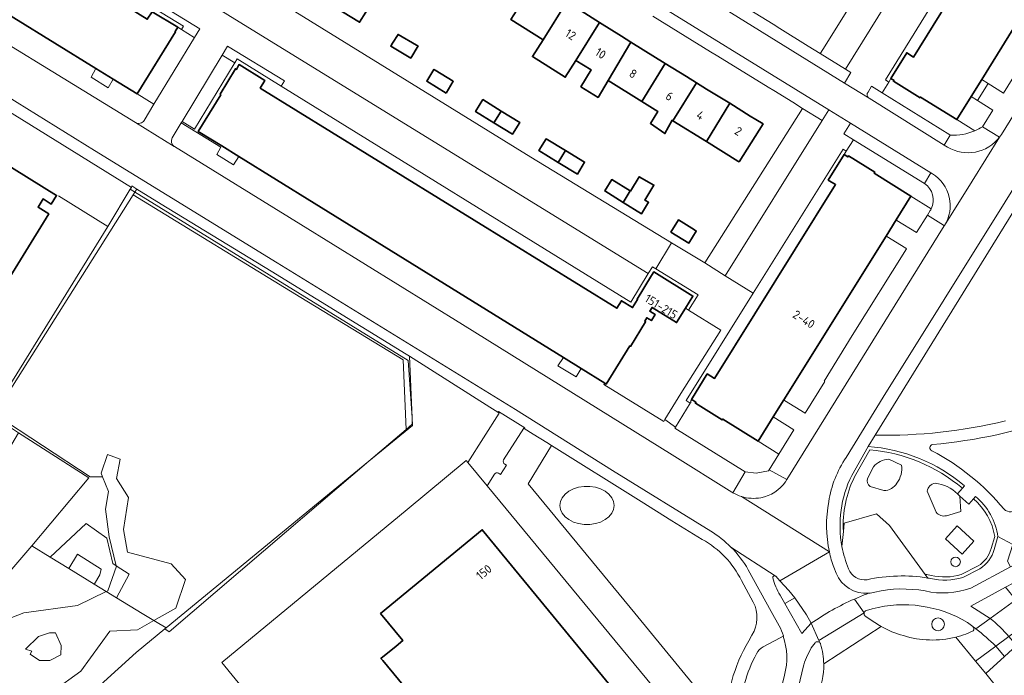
# Model space of a CAD drawing. Extents: x 150256 to 156914, y 461459 to 469481.
# Tile 424 of 656: x 156115 to 156269, y 464034 to 464136. Entities that reach past the tile are written whole.
import ezdxf
from ezdxf.enums import TextEntityAlignment as Align

# ---------------------------------------------------------------- set-up
doc = ezdxf.new("R2010")
doc.units = 0
doc.header["$LTSCALE"] = 0.75
for name, color, linetype, lineweight in [('B-RO-GR-BEPLANTING_CULTUUR_BODEMBEDEKKER-GV', 251, 'CONTINUOUS', 18), ('B-RO-GR-BEPLANTING_CULTUUR_BOSPLANTSOEN-GV', 251, 'CONTINUOUS', 18), ('B-RO-GR-BEPLANTING_CULTUUR_HEESTERS-GV', 251, 'CONTINUOUS', 18), ('B-RO-GR-GROENVOORZIENING-GV', 251, 'CONTINUOUS', 18), ('B-RO-GR-HAAG-GV', 251, 'CONTINUOUS', 13), ('B-RO-IE-TERREINAFSCHEIDING_KUNSTMATIG_HEKWERK-G', 251, 'IE-TERREINAFSCHEIDING-KUNSTMATIG', 18), ('B-RO-OG-BEBOUWING-GV', 6, 'CONTINUOUS', 35), ('B-RO-OG-BEBOUWING-T18', 1, 'CONTINUOUS', 18), ('B-RO-OG-TERREIN_CULTUURSCHEIDING-GV', 251, 'CONTINUOUS', 18), ('B-RO-OG-TERREIN_ONBEGROEID-GV', 251, 'CONTINUOUS', 18), ('B-RO-VH-VERHARDING_ASFALT-GV', 251, 'CONTINUOUS', 18), ('B-RO-VH-VERHARDING_BETONSTRAATSTEEN-GV', 251, 'CONTINUOUS', 18), ('B-RO-VH-VERHARDING_STRAATBAKSTEEN-GV', 251, 'CONTINUOUS', 18), ('B-RO-VH-VERHARDING_TEGEL-GV', 251, 'CONTINUOUS', 18)]:
    doc.layers.add(name, color=color, linetype=linetype, lineweight=lineweight)
doc.styles.add('NLCS-ISO-M200-T18', font='NLCS-ISO.ttf', dxfattribs={"height": 360})
doc.linetypes.add('IE-TERREINAFSCHEIDING-KUNSTMATIG', pattern='A,4,[82,NLCS.SHX,S=0.75,R=90,X=0,Y=0],4,-2', length=10)

msp = doc.modelspace()

# ---------------------------------------------------------------- linework, layer by layer
at = {"layer": 'B-RO-GR-BEPLANTING_CULTUUR_BODEMBEDEKKER-GV'}
for points in [[(156280.805, 464152.534), (156264.998, 464126.951), (156265.988, 464126.322), (156268.375, 464124.806), (156276.277, 464137.529), (156284.202, 464150.45), (156281.695, 464151.988)], [(156237.426, 464074.823), (156240.468, 464079.771), (156240.366, 464079.83), (156244.78, 464086.952), (156253.261, 464100.486), (156253.136, 464100.563), (156250.17, 464102.396), (156250.045, 464102.473), (156234.071, 464076.885), (156234.196, 464076.808)]]:
    msp.add_lwpolyline(points, close=True, dxfattribs=at)
for points in [[(156265.106, 464119.542), (156266.739, 464122.172), (156264.357, 464123.668), (156263.358, 464124.295), (156261.117, 464120.669)], [(156261.117, 464120.669), (156263.933, 464118.929)], [(156257.104, 464106.739), (156253.941, 464108.714), (156251.627, 464105.009)], [(156251.627, 464105.009), (156251.753, 464104.931), (156254.832, 464103.028), (156256.508, 464105.74), (156256.951, 464106.457)]]:
    msp.add_lwpolyline(points, dxfattribs=at)
for points in [[(156263.933, 464118.929, 0.0381824), (156265.106, 464119.542)], [(156256.951, 464106.457, 0.0306026), (156257.104, 464106.739)]]:
    msp.add_lwpolyline(points, format="xyb", dxfattribs=at)
at = {"layer": 'B-RO-GR-BEPLANTING_CULTUUR_BOSPLANTSOEN-GV'}
msp.add_lwpolyline([(156190.935, 463987.726), (156188.775, 463990.769), (156185.357, 463988), (156146.3, 464035.838), (156175.258, 464059.784), (156184.472, 464067.404), (156184.721, 464067.102), (156189.59, 464074.832), (156189.413, 464074.949), (156188.174, 464075.769), (156175.615, 464083.696), (156175.991, 464074.098), (156176.032, 464073.066), (156175.064, 464072.239), (156169.265, 464067.286), (156156.405, 464056.304), (156138.068, 464040.644), (156137.356, 464041.098), (156132.897, 464037.438), (156119.995, 464025.684), (156114.617, 464020.825)], dxfattribs=at)
at = {"layer": 'B-RO-GR-BEPLANTING_CULTUUR_HEESTERS-GV'}
for points in [[(156142.004, 464133.477), (156141.956, 464133.507), (156139.961, 464134.74), (156139.387, 464135.095), (156138.969, 464134.432), (156139.036, 464134.393), (156133.031, 464124.701), (156135.677, 464123.067)], [(156148.289, 464129.53), (156146.328, 464130.728), (156140.074, 464120.389), (156142.029, 464119.179), (156148.213, 464129.405)], [(156206.095, 464079.503), (156205.958, 464079.306), (156215.314, 464073.532), (156215.479, 464073.8), (156217.977, 464077.866), (156224.227, 464087.784), (156219.213, 464090.894), (156218.705, 464091.209), (156217.324, 464088.966), (156213.499, 464091.32), (156213.136, 464090.731), (156213.964, 464090.222), (156213.382, 464089.277), (156212.669, 464089.716), (156212.342, 464089.184), (156212.476, 464089.101), (156210.106, 464085.251), (156209.999, 464085.317), (156206.33, 464079.357)], [(156219.463, 464076.354), (156217.179, 464072.636), (156217.061, 464072.444), (156228.05, 464065.646), (156229.747, 464065.431), (156231.683, 464065.818), (156231.785, 464065.982), (156233.306, 464068.423), (156230.055, 464070.452), (156224.536, 464073.897), (156224.449, 464073.758), (156220.267, 464076.368), (156220.357, 464076.512), (156219.857, 464076.824), (156219.687, 464076.93), (156219.521, 464076.638), (156219.604, 464076.583)], [(156233.306, 464068.423), (156235.648, 464072.181), (156235.632, 464072.191), (156232.421, 464074.242), (156230.055, 464070.452)]]:
    msp.add_lwpolyline(points, close=True, dxfattribs=at)
for points in [[(156263.933, 464118.929), (156261.117, 464120.669), (156255.43, 464124.183), (156255.371, 464124.088), (156251.208, 464126.66), (156251.298, 464126.806), (156250.807, 464127.108), (156250.459, 464126.547)], [(156250.459, 464126.547), (156249.417, 464124.864), (156260.034, 464118.284), (156260.081, 464118.255)], [(156256.062, 464110.684), (156244.948, 464117.538), (156243.834, 464115.73), (156243.515, 464115.212), (156244.094, 464114.85), (156244.185, 464114.996), (156248.279, 464112.439), (156248.194, 464112.302), (156253.941, 464108.714)], [(156253.941, 464108.714), (156257.104, 464106.739)]]:
    msp.add_lwpolyline(points, dxfattribs=at)
for points in [[(156260.081, 464118.255, 0.1157823), (156263.933, 464118.929)], [(156257.104, 464106.739, 0.3711221), (156256.062, 464110.684)], [(156277.134, 464074.264, -0.063754), (156257.321, 464069.899)], [(156257.321, 464069.899, 0.7404411), (156257.204, 464068.936)], [(156257.204, 464068.936, -0.0990546), (156268.491, 464059.8)], [(156268.491, 464059.8, 0.450989), (156270.644, 464059.989)]]:
    msp.add_lwpolyline(points, format="xyb", dxfattribs=at)
at = {"layer": 'B-RO-GR-GROENVOORZIENING-GV'}
msp.add_lwpolyline([(156133.017, 464109.831), (156132.97, 464109.756), (156132.436, 464108.911), (156158.644, 464092.901), (156174.636, 464083.133), (156175.064, 464072.239), (156176.032, 464073.066), (156175.991, 464074.098), (156175.615, 464083.696), (156175.071, 464084.039), (156153.963, 464096.972), (156136.808, 464107.482)], close=True, dxfattribs=at)
for points in [[(156250.485, 464067.612, 0.210613), (156248.075, 464066.402)], [(156251.736, 464063.884, 0.2001471), (156252.474, 464066.701)], [(156247.138, 464064.608, 0.3292665), (156247.545, 464063.377)], [(156249.709, 464062.71, 0.2622163), (156251.736, 464063.884)], [(156257.728, 464063.862, 0.3279613), (156256.487, 464062.621)], [(156261.206, 464062.204, 0.1783124), (156257.728, 464063.862)], [(156257.873, 464059.322, 0.2869696), (156259.476, 464058.782)]]:
    msp.add_lwpolyline(points, format="xyb", dxfattribs=at)
for points in [[(156252.474, 464066.701), (156250.485, 464067.612)], [(156248.075, 464066.402), (156247.138, 464064.608)], [(156247.545, 464063.377), (156249.709, 464062.71)], [(156256.487, 464062.621), (156257.873, 464059.322)], [(156259.476, 464058.782), (156261.721, 464059.467), (156261.598, 464061.849)], [(156261.598, 464061.849), (156261.206, 464062.204)]]:
    msp.add_lwpolyline(points, dxfattribs=at)
at = {"layer": 'B-RO-GR-HAAG-GV'}
msp.add_lwpolyline([(156175.615, 464083.696), (156175.071, 464084.039), (156153.963, 464096.972), (156136.808, 464107.482), (156133.017, 464109.831), (156132.97, 464109.756), (156132.436, 464108.911), (156158.644, 464092.901), (156174.636, 464083.133), (156175.064, 464072.239), (156176.032, 464073.066), (156175.991, 464074.098)], close=True, dxfattribs=at)
at = {"layer": 'B-RO-IE-TERREINAFSCHEIDING_KUNSTMATIG_HEKWERK-G'}
for points in [[(156084.979, 464139.195), (156105, 464126.9), (156117.628, 464119.101), (156132.158, 464110.085), (156131.962, 464109.785)], [(156128.493, 464103.982), (156120.768, 464108.739)], [(156131.962, 464109.785), (156128.493, 464103.982)], [(156131.962, 464109.785), (156175.388, 464083.048), (156175.991, 464074.098)], [(156128.493, 464103.982), (156110.22, 464074.567)], [(156175.991, 464074.098), (156176.074, 464072.875), (156169.265, 464067.286)], [(156114.523, 464071.743), (156125.511, 464064.686), (156116.575, 464054.107)], [(156169.265, 464067.286), (156137.599, 464041.297)], [(156175.258, 464059.784), (156184.472, 464067.404)], [(156184.472, 464067.404), (156184.721, 464067.102)], [(156184.721, 464067.102), (156187.719, 464063.468)], [(156187.719, 464063.468), (156217.344, 464027.568)], [(156146.3, 464035.838), (156175.258, 464059.784)], [(156119.457, 464052.336), (156125.064, 464057.591), (156128.292, 464055.282), (156129.234, 464051.324), (156129.782, 464050.965)], [(156116.575, 464054.107), (156108.166, 464044.277)], [(156116.575, 464054.107), (156119.457, 464052.336)], [(156119.457, 464052.336), (156122.382, 464050.538)], [(156122.382, 464050.538), (156126.361, 464048.092)], [(156129.782, 464050.965), (156131.808, 464049.636)], [(156131.808, 464049.636), (156129.812, 464045.972)], [(156126.361, 464048.092), (156128.237, 464046.939)], [(156128.237, 464046.939), (156129.812, 464045.972)], [(156129.812, 464045.972), (156133.827, 464043.504)], [(156133.827, 464043.504), (156135.682, 464042.419)], [(156137.356, 464041.098), (156132.897, 464037.438)], [(156135.682, 464042.419), (156135.926, 464042.276)], [(156135.926, 464042.276), (156137.599, 464041.297)], [(156137.599, 464041.297), (156137.356, 464041.098)], [(156132.897, 464037.438), (156119.995, 464025.684)], [(156185.357, 463988), (156146.3, 464035.838)]]:
    msp.add_lwpolyline(points, dxfattribs=at)
at = {"layer": 'B-RO-OG-BEBOUWING-GV'}
for points in [[(156264.998, 464126.951), (156280.805, 464152.534), (156282.36, 464155.051), (156284.783, 464158.973), (156279.014, 464162.537), (156279.078, 464162.641), (156275.254, 464165.004), (156275.166, 464164.863), (156274.55, 464165.243), (156274.419, 464165.324), (156271.949, 464161.326), (156273.03, 464160.659), (156264.746, 464147.251), (156254.359, 464130.44), (156253.278, 464131.107), (156250.807, 464127.108), (156251.298, 464126.806), (156251.208, 464126.66), (156255.371, 464124.088), (156255.43, 464124.183), (156261.117, 464120.669), (156263.358, 464124.295)], [(156129.323, 464126.989), (156133.031, 464124.701), (156139.036, 464134.393), (156138.969, 464134.432), (156139.387, 464135.095), (156135.411, 464137.522), (156134.629, 464136.346), (156104.527, 464155.046), (156105.129, 464156.279), (156101.009, 464158.807), (156100.591, 464158.095), (156100.503, 464158.146), (156098.078, 464154.185), (156098.159, 464154.134), (156094.526, 464148.456), (156098.405, 464146.063), (156100.903, 464144.522), (156126.617, 464128.658)], [(156165.453, 464146.091), (156163.325, 464142.661), (156161.528, 464139.765), (156167.795, 464135.876), (156171.728, 464142.216)], [(156195.189, 464142.22), (156191.452, 464136.288), (156196.461, 464133.148), (156200.176, 464139.073), (156198.649, 464140.037)], [(156200.176, 464139.073), (156196.461, 464133.148), (156194.806, 464130.508), (156199.941, 464127.289), (156201.59, 464129.933), (156205.281, 464135.853), (156201.848, 464138.018)], [(156205.281, 464135.853), (156201.59, 464129.933), (156204.002, 464128.427), (156202.368, 464125.81), (156205.056, 464124.131), (156206.639, 464126.78), (156210.204, 464132.747), (156208.719, 464133.684)], [(156176.967, 464132.174), (156176.713, 464132.32), (156173.827, 464133.974), (156172.958, 464132.594), (156172.674, 464132.142), (156175.802, 464130.293)], [(156210.204, 464132.747), (156206.639, 464126.78), (156211.876, 464123.513), (156215.523, 464129.46), (156212.089, 464131.582)], [(156199.652, 464083.493), (156202.435, 464081.769), (156206.095, 464079.503), (156206.33, 464079.357), (156209.999, 464085.317), (156210.106, 464085.251), (156212.476, 464089.101), (156212.342, 464089.184), (156212.669, 464089.716), (156213.382, 464089.277), (156213.964, 464090.222), (156213.136, 464090.731), (156213.499, 464091.32), (156217.324, 464088.966), (156218.705, 464091.209), (156219.874, 464093.108), (156213.771, 464096.866), (156213.421, 464096.297), (156211.158, 464092.621), (156211.231, 464092.576), (156210.447, 464091.304), (156208.714, 464092.37), (156207.998, 464091.206), (156152.282, 464125.6), (156152.974, 464126.804), (156148.977, 464129.277), (156148.909, 464129.151), (156148.574, 464128.526), (156148.416, 464128.618), (156146.011, 464124.626), (156146.113, 464124.566), (156142.582, 464118.836), (156146.261, 464116.557), (156148.915, 464114.914), (156160.688, 464107.623)], [(156211.876, 464123.513), (156214.402, 464121.937), (156213.241, 464120.082), (156215.496, 464118.479), (156216.627, 464120.561), (156216.753, 464120.483), (156220.424, 464126.432), (156218.859, 464127.399), (156215.523, 464129.46)], [(156181.322, 464124.824), (156182.444, 464126.665), (156179.624, 464128.384), (156179.425, 464128.505), (156178.303, 464126.664)], [(156220.424, 464126.432), (156216.753, 464120.483), (156221.985, 464117.247), (156225.619, 464123.221), (156222.004, 464125.455)], [(156188.794, 464120.16), (156189.942, 464122.013), (156187.067, 464123.794), (156185.919, 464121.94)], [(156226.912, 464114.199), (156227.097, 464114.084), (156230.837, 464119.996), (156229.726, 464120.682), (156228.835, 464121.233), (156225.619, 464123.221), (156221.985, 464117.247)], [(156189.942, 464122.013), (156188.794, 464120.16), (156191.669, 464118.379), (156192.817, 464120.233)], [(156198.827, 464113.997), (156199.948, 464115.845), (156196.947, 464117.66), (156195.817, 464115.822)], [(156198.827, 464113.997), (156201.837, 464112.172), (156202.946, 464114.032), (156199.948, 464115.845)], [(156251.627, 464105.009), (156253.941, 464108.714), (156248.194, 464112.302), (156248.279, 464112.439), (156244.185, 464114.996), (156244.094, 464114.85), (156243.515, 464115.212), (156241.027, 464111.226), (156242.173, 464110.512), (156223.271, 464080.235), (156222.125, 464080.949), (156219.636, 464076.962), (156219.687, 464076.93), (156219.857, 464076.824), (156220.357, 464076.512), (156220.267, 464076.368), (156224.449, 464073.758), (156224.536, 464073.897), (156230.055, 464070.452), (156232.421, 464074.242), (156234.071, 464076.885), (156250.045, 464102.473)], [(156210.078, 464109.528), (156208.975, 464107.745), (156211.849, 464105.968), (156212.951, 464107.749), (156212.386, 464108.082), (156213.792, 464110.433), (156211.495, 464111.757), (156210.1, 464109.514)], [(156208.975, 464107.745), (156210.078, 464109.528), (156207.198, 464111.3), (156206.1, 464109.523)], [(156220.129, 464103.434), (156217.608, 464104.993), (156216.445, 464103.111), (156219.245, 464101.379), (156220.409, 464103.261)], [(156171.409, 464036.162), (156177.034, 464029.339), (156177.279, 464029.042), (156179.623, 464030.974), (156180.088, 464031.357), (156180.889, 464030.385), (156181.507, 464030.893), (156184.936, 464026.725), (156197.569, 464011.367), (156197.679, 464011.234), (156213.559, 464024.234), (156213.532, 464024.31), (156213.483, 464024.37), (156186.975, 464056.585), (156171.092, 464043.497), (156174.563, 464039.301), (156173.496, 464038.422), (156171.145, 464036.483)]]:
    msp.add_lwpolyline(points, close=True, dxfattribs=at)
msp.add_lwpolyline([(156099.554, 464074.074), (156119.242, 464105.942), (156117.564, 464106.978), (156118.363, 464108.272), (156119.641, 464107.482), (156120.477, 464108.835), (156107.18, 464117.05)], dxfattribs=at)
at = {"layer": 'B-RO-OG-TERREIN_CULTUURSCHEIDING-GV'}
for points in [[(156132.436, 464108.911), (156110.781, 464074.653), (156125.701, 464064.877), (156127.658, 464064.877), (156127.43, 464065.451), (156128.428, 464068.337), (156130.378, 464067.616), (156129.808, 464064.627), (156131.707, 464061.654), (156130.942, 464056.654), (156131.57, 464053.077), (156138.346, 464051.284), (156140.608, 464048.83), (156139.116, 464044.334), (156135.682, 464042.419), (156135.926, 464042.276), (156137.599, 464041.297), (156137.356, 464041.098), (156138.068, 464040.644), (156156.405, 464056.304), (156169.265, 464067.286), (156175.064, 464072.239), (156174.636, 464083.133), (156158.644, 464092.901)], [(156116.575, 464054.107), (156119.457, 464052.336), (156125.064, 464057.591), (156128.292, 464055.282), (156129.234, 464051.324), (156129.782, 464050.965), (156128.679, 464055.485), (156128.115, 464059.789), (156128.577, 464062.569), (156127.658, 464064.877), (156125.701, 464064.877), (156110.781, 464074.653), (156110.579, 464074.332), (156114.523, 464071.743), (156125.511, 464064.686)], [(156100.536, 464048.842), (156108.166, 464044.277), (156116.575, 464054.107), (156125.511, 464064.686), (156114.523, 464071.743), (156111.157, 464066.154), (156107.295, 464059.74), (156101.972, 464051.157), (156097.663, 464053.829), (156096.212, 464051.524)], [(156127.658, 464064.877), (156128.577, 464062.569), (156128.115, 464059.789), (156128.679, 464055.485), (156129.782, 464050.965), (156131.808, 464049.636), (156129.812, 464045.972), (156133.827, 464043.504), (156135.682, 464042.419), (156139.116, 464044.334), (156140.608, 464048.83), (156138.346, 464051.284), (156131.57, 464053.077), (156130.942, 464056.654), (156131.707, 464061.654), (156129.808, 464064.627), (156130.378, 464067.616), (156128.428, 464068.337), (156127.43, 464065.451)], [(156204.637, 464057.551), (156205.445, 464057.805), (156206.159, 464058.171), (156206.751, 464058.635), (156207.193, 464059.175), (156207.466, 464059.769), (156207.558, 464060.389), (156207.466, 464061.009), (156207.193, 464061.603), (156206.751, 464062.143), (156206.159, 464062.607), (156205.445, 464062.973), (156204.637, 464063.227), (156203.773, 464063.357), (156202.889, 464063.357), (156202.025, 464063.227), (156201.218, 464062.973), (156200.503, 464062.607), (156199.911, 464062.143), (156199.469, 464061.603), (156199.196, 464061.009), (156199.104, 464060.389), (156199.196, 464059.769), (156199.469, 464059.175), (156199.911, 464058.635), (156200.503, 464058.171), (156201.218, 464057.805), (156202.025, 464057.551), (156202.889, 464057.421), (156203.773, 464057.421)], [(156204.637, 464057.551), (156203.773, 464057.421), (156202.889, 464057.421), (156202.025, 464057.551), (156201.218, 464057.805), (156200.503, 464058.171), (156199.911, 464058.635), (156199.469, 464059.175), (156199.196, 464059.769), (156199.104, 464060.389), (156199.196, 464061.009), (156199.469, 464061.603), (156199.911, 464062.143), (156200.503, 464062.607), (156201.218, 464062.973), (156202.025, 464063.227), (156202.889, 464063.357), (156203.773, 464063.357), (156204.637, 464063.227), (156205.445, 464062.973), (156206.159, 464062.607), (156206.751, 464062.143), (156207.193, 464061.603), (156207.466, 464061.009), (156207.558, 464060.389), (156207.466, 464059.769), (156207.193, 464059.175), (156206.751, 464058.635), (156206.159, 464058.171), (156205.445, 464057.805)], [(156261.918, 464052.784), (156259.324, 464055.159), (156261.175, 464057.181), (156263.769, 464054.807)], [(156129.812, 464045.972), (156128.237, 464046.939), (156123.744, 464044.744), (156115.344, 464043.594), (156111.569, 464042.131), (156108.843, 464039.549), (156108.387, 464035.786), (156111.899, 464033.266), (156116.848, 464030.011), (156119.923, 464031.364), (156124.238, 464034.478), (156128.791, 464040.759), (156133.096, 464040.976), (156135.682, 464042.419), (156133.827, 464043.504)], [(156117.631, 464039.914), (156119.353, 464040.475), (156120.313, 464040.475), (156121.194, 464038.532), (156121.114, 464037.07), (156119.433, 464036.179), (156117.792, 464036.179), (156116.35, 464037.15), (156116.591, 464037.641), (156115.63, 464037.961)], [(156117.631, 464039.914), (156115.63, 464037.961), (156116.591, 464037.641), (156116.35, 464037.15), (156117.792, 464036.179), (156119.433, 464036.179), (156121.114, 464037.07), (156121.194, 464038.532), (156120.313, 464040.475), (156119.353, 464040.475)]]:
    msp.add_lwpolyline(points, close=True, dxfattribs=at)
for points in [[(156270.736, 464107.589), (156270.263, 464106.825), (156248.328, 464071.359)], [(156224.543, 464026.768), (156210.791, 464043.58), (156194.122, 464063.756), (156197.784, 464069.757), (156197.073, 464070.201), (156194.912, 464071.52), (156193.54, 464072.389), (156193.437, 464072.454), (156190.31, 464067.513)], [(156216.592, 464058.005), (156211.776, 464061.026), (156197.784, 464069.757), (156194.122, 464063.756), (156210.791, 464043.58), (156224.543, 464026.768), (156225.064, 464026.131), (156225.038, 464026.27)], [(156247.23, 464069.615), (156244.684, 464065.089)], [(156245.126, 464064.856), (156247.509, 464069.091)], [(156247.509, 464069.091), (156245.126, 464064.856)], [(156250.485, 464067.612), (156252.474, 464066.701)], [(156190.5, 464066.825), (156190.755, 464066.687), (156189.821, 464065.248), (156189.526, 464065.425)], [(156247.138, 464064.608), (156248.075, 464066.402)], [(156188.871, 464065.26), (156187.719, 464063.468), (156217.344, 464027.568), (156224.005, 464019.525), (156224.06, 464019.459), (156225.202, 464019.301)], [(156249.709, 464062.71), (156247.545, 464063.377)], [(156257.873, 464059.322), (156256.487, 464062.621)], [(156261.206, 464062.204), (156261.969, 464063.082)], [(156261.969, 464063.082), (156262.297, 464063.46)], [(156263.708, 464061.419), (156262.982, 464060.598), (156261.598, 464061.849), (156261.721, 464059.467), (156259.476, 464058.782)], [(156264.039, 464061.793), (156263.708, 464061.419)], [(156221.338, 464055.085), (156216.592, 464058.005)], [(156256.58, 464049.049), (156256.165, 464049.619), (156250.602, 464057.258), (156248.537, 464059.065), (156243.498, 464057.618), (156243.382, 464056.342), (156243.166, 464053.964)], [(156243.382, 464056.342), (156243.498, 464057.618), (156248.537, 464059.065), (156250.602, 464057.258), (156256.165, 464049.619)], [(156243.166, 464053.964), (156243.382, 464056.342)], [(156267.027, 464055.55), (156266.47, 464053.664)], [(156266.47, 464053.664), (156267.027, 464055.55)], [(156266.951, 464053.528), (156267.538, 464055.516)], [(156264.45, 464050.943), (156261.807, 464049.58)], [(156261.807, 464049.58), (156264.45, 464050.943)], [(156262.036, 464049.135), (156264.697, 464050.508)], [(156229.311, 464045.305), (156227.461, 464048.676)], [(156256.165, 464049.619), (156256.58, 464049.049)], [(156247.879, 464044.234), (156246.98, 464043.992)], [(156246.813, 464043.114), (156248.3, 464042.113)], [(156263.588, 464041.486), (156262.772, 464042.107)], [(156228.611, 464039.237), (156229.105, 464040.123)], [(156233.959, 464039.982), (156233.492, 464039.732), (156230.837, 464038.313)], [(156262.519, 464040.292), (156263.661, 464040.797)], [(156238.967, 464038.936), (156238.338, 464038.136), (156237.609, 464036.632)], [(156237.107, 464035.129), (156235.748, 464029.392), (156234.364, 464023.439)], [(156231.815, 464024.162), (156233.247, 464029.994), (156234.182, 464033.89)]]:
    msp.add_lwpolyline(points, dxfattribs=at)
for points in [[(156248.328, 464071.359, 0.0632492), (156268.692, 464073.603)], [(156262.297, 464063.46, 0.1588574), (156247.23, 464069.615)], [(156247.509, 464069.091, -0.1556849), (156261.969, 464063.082)], [(156261.969, 464063.082, 0.1556849), (156247.509, 464069.091)], [(156190.31, 464067.513, 0.4010804), (156190.5, 464066.825)], [(156248.075, 464066.402, -0.210613), (156250.485, 464067.612)], [(156252.474, 464066.701, -0.2001471), (156251.736, 464063.884)], [(156189.526, 464065.425, 0.4348279), (156188.871, 464065.26)], [(156244.684, 464065.089, 0.1625468), (156243.166, 464053.964)], [(156243.382, 464056.342, -0.12826), (156245.126, 464064.856)], [(156245.126, 464064.856, 0.12826), (156243.382, 464056.342)], [(156247.545, 464063.377, -0.3292665), (156247.138, 464064.608)], [(156251.736, 464063.884, -0.2622163), (156249.709, 464062.71)], [(156256.487, 464062.621, -0.3279613), (156257.728, 464063.862)], [(156257.728, 464063.862, -0.1783124), (156261.206, 464062.204)], [(156263.708, 464061.419, -0.1801902), (156267.027, 464055.55)], [(156267.027, 464055.55, 0.1801902), (156263.708, 464061.419)], [(156267.538, 464055.516, 0.1830838), (156264.039, 464061.793)], [(156259.476, 464058.782, -0.2869696), (156257.873, 464059.322)], [(156227.461, 464048.676, 0.1519284), (156221.338, 464055.085)], [(156243.166, 464053.964, 0.0510895), (156244.195, 464050.497)], [(156266.47, 464053.664, -0.1887991), (156264.45, 464050.943)], [(156264.45, 464050.943, 0.1887991), (156266.47, 464053.664)], [(156264.697, 464050.508, 0.1900013), (156266.951, 464053.528)], [(156260.155, 464051.577, -1), (156261.655, 464051.577)], [(156261.655, 464051.577, 1), (156260.155, 464051.577)], [(156244.195, 464050.497, 0.3470304), (156247.095, 464048.793)], [(156261.655, 464051.577, -1), (156260.155, 464051.577)], [(156260.155, 464051.577, 1), (156261.655, 464051.577)], [(156247.095, 464048.793, -0.0944742), (156256.58, 464049.049)], [(156257.111, 464049.465, 0.0085736), (156256.165, 464049.619)], [(156256.165, 464049.619, -0.0085736), (156257.111, 464049.465)], [(156256.58, 464049.049, -0.0045174), (156257.01, 464048.975)], [(156257.01, 464048.975, 0.1289256), (156262.036, 464049.135)], [(156261.807, 464049.58, -0.1245724), (156257.111, 464049.465)], [(156257.111, 464049.465, 0.1245724), (156261.807, 464049.58)], [(156229.105, 464040.123, 0.2609051), (156229.311, 464045.305)], [(156262.772, 464042.107, 0.2024291), (156247.879, 464044.234)], [(156246.622, 464043.593, 0.2790776), (156246.813, 464043.114)], [(156246.98, 464043.992, 0.2921623), (156246.622, 464043.593)], [(156257.181, 464041.827, -1), (156259.181, 464041.827)], [(156259.181, 464041.827, 1), (156257.181, 464041.827)], [(156248.3, 464042.113, 0.0212327), (156249.266, 464041.491)], [(156249.266, 464041.491, 0.0693422), (156252.77, 464040.048)], [(156259.181, 464041.827, -1), (156257.181, 464041.827)], [(156257.181, 464041.827, 1), (156259.181, 464041.827)], [(156263.661, 464040.797, 0.4309886), (156263.588, 464041.486)], [(156234.182, 464033.89, 0.1518393), (156233.959, 464039.982)], [(156252.77, 464040.048, 0.1359123), (156260.93, 464039.809)], [(156260.93, 464039.809, 0.0270487), (156262.519, 464040.292)], [(156225.038, 464026.27, -0.1348625), (156228.611, 464039.237)], [(156230.837, 464038.313, 0.1421597), (156229.815, 464037.225)], [(156239.754, 464038.882, 0.5006323), (156238.967, 464038.936)], [(156239.814, 464038.751, 0.064934), (156239.754, 464038.882)], [(156240.312, 464035.632, 0.0679281), (156239.814, 464038.751)], [(156229.815, 464037.225, 0.1010191), (156227.027, 464027.687)], [(156237.609, 464036.632, 0.0425064), (156237.107, 464035.129)], [(156239.278, 464030.58, 0.1124209), (156240.312, 464035.632)]]:
    msp.add_lwpolyline(points, format="xyb", dxfattribs=at)
at = {"layer": 'B-RO-OG-TERREIN_ONBEGROEID-GV'}
for points in [[(156126.405, 464048.164), (156126.361, 464048.092), (156128.237, 464046.939), (156128.489, 464047.062), (156129.801, 464050.886), (156129.782, 464050.965), (156129.234, 464051.324), (156128.292, 464055.282), (156125.064, 464057.591), (156119.457, 464052.336), (156122.382, 464050.538), (156123.729, 464052.787), (156127.423, 464050.415), (156127.24, 464049.534)], [(156126.361, 464048.092), (156126.405, 464048.164), (156127.24, 464049.534), (156127.423, 464050.415), (156123.729, 464052.787), (156122.382, 464050.538)], [(156128.237, 464046.939), (156129.812, 464045.972), (156131.808, 464049.636), (156129.782, 464050.965), (156129.801, 464050.886), (156128.489, 464047.062)]]:
    msp.add_lwpolyline(points, close=True, dxfattribs=at)
for points in [[(156111.569, 464042.131), (156115.344, 464043.594), (156123.744, 464044.744), (156128.237, 464046.939), (156126.361, 464048.092), (156122.382, 464050.538), (156119.457, 464052.336), (156116.575, 464054.107), (156108.166, 464044.277)], [(156114.617, 464020.825), (156119.995, 464025.684), (156132.897, 464037.438), (156137.356, 464041.098), (156137.599, 464041.297), (156135.926, 464042.276), (156135.682, 464042.419), (156133.096, 464040.976), (156128.791, 464040.759), (156124.238, 464034.478), (156119.923, 464031.364), (156116.848, 464030.011), (156111.899, 464033.266)]]:
    msp.add_lwpolyline(points, dxfattribs=at)
at = {"layer": 'B-RO-VH-VERHARDING_ASFALT-GV'}
for points in [[(156259.149, 464116.699), (156247.398, 464123.998), (156243.544, 464126.391), (156171.042, 464171.352), (156128.651, 464197.639), (156118.745, 464203.756)], [(156115.674, 464201.883), (156116.824, 464201.184), (156117.464, 464198.457), (156168.431, 464167.058), (156177.907, 464161.222), (156241.106, 464122.201), (156244.511, 464120.1), (156257.056, 464112.359), (156257.289, 464112.214)], [(156243.81, 464067.904), (156249.6, 464077.326), (156268.673, 464107.817), (156310.962, 464176.053)], [(156291.647, 464156.432), (156268.081, 464118.358), (156267.785, 464117.944), (156263.489, 464111.045), (156259.195, 464104.146), (156259.152, 464104.077), (156234.554, 464064.434), (156234.342, 464064.092)], [(156138.858, 464116.475), (156132.773, 464120.215), (156099.78, 464140.469), (156087.665, 464147.996), (156087.477, 464148.129), (156087.446, 464148.079), (156083.784, 464142.198), (156083.816, 464142.179), (156084.062, 464142.027), (156090.951, 464137.771), (156095.889, 464134.726), (156105.904, 464128.545), (156114.289, 464123.336), (156126.386, 464115.864), (156137.723, 464108.848), (156154.903, 464098.285), (156192.179, 464075.368), (156207.3, 464065.851), (156222.679, 464056.382)], [(156259.195, 464104.146), (156263.489, 464111.045), (156267.785, 464117.944)], [(156226.134, 464062.374), (156225.953, 464062.485), (156216.651, 464068.274), (156183.888, 464088.672), (156158.616, 464104.276), (156138.864, 464116.471), (156138.858, 464116.475)], [(156259.655, 464116.385), (156259.149, 464116.699)], [(156248.328, 464071.359), (156247.23, 464069.615)], [(156262.297, 464063.46), (156261.969, 464063.082), (156261.206, 464062.204), (156261.598, 464061.849), (156262.982, 464060.598), (156263.708, 464061.419), (156264.039, 464061.793)], [(156232.823, 464049.322), (156233.452, 464048.64), (156241.2, 464053.123), (156227.463, 464061.781)], [(156227.463, 464061.781), (156241.2, 464053.123)], [(156267.538, 464055.516), (156269.844, 464054.311)], [(156232.746, 464049.372), (156225.803, 464053.887)], [(156225.803, 464053.887), (156232.746, 464049.372)], [(156241.2, 464053.123), (156233.452, 464048.64)], [(156228.531, 464050.349), (156232.115, 464043.832), (156233.353, 464041.595)], [(156242.273, 464049.818), (156241.872, 464050.733)], [(156266.315, 464042.727), (156263.304, 464044.653), (156268.686, 464047.604), (156272.281, 464049.475), (156271.087, 464051.683), (156269.471, 464050.809), (156263.282, 464047.489)], [(156235.794, 464045.949), (156234.884, 464047.085), (156233.452, 464048.64), (156232.823, 464049.322)], [(156233.452, 464048.64), (156234.884, 464047.085), (156235.794, 464045.949), (156237.614, 464043.278), (156238.376, 464041.992)], [(156269.234, 464039.892), (156272.871, 464042.567), (156275.629, 464044.669), (156273.087, 464047.764), (156270.3, 464045.662), (156266.315, 464042.727)], [(156233.499, 464046.351), (156234.261, 464045.069), (156235.794, 464045.949)], [(156239.754, 464038.882), (156239.561, 464039.307), (156238.376, 464041.992), (156236.915, 464040.379), (156234.261, 464045.069), (156233.499, 464046.351)], [(156238.376, 464041.992), (156239.561, 464039.307), (156246.622, 464043.593), (156245.101, 464045.769)], [(156245.473, 464045.931), (156245.101, 464045.769), (156246.622, 464043.593)], [(156245.101, 464045.769), (156245.473, 464045.931)], [(156246.98, 464043.992), (156247.879, 464044.234)], [(156246.622, 464043.593), (156239.561, 464039.307), (156239.754, 464038.882)], [(156248.3, 464042.113), (156246.813, 464043.114)], [(156264.087, 464041.107), (156266.315, 464042.727)], [(156266.315, 464042.727), (156264.087, 464041.107)], [(156249.266, 464041.491), (156240.312, 464035.632)], [(156240.312, 464035.632), (156249.266, 464041.491)], [(156262.772, 464042.107), (156263.588, 464041.486)], [(156234.048, 464040.029), (156233.959, 464039.982)], [(156268.713, 464030.293), (156265.629, 464034.135), (156264.03, 464036.06), (156260.93, 464039.809)], [(156260.93, 464039.809), (156264.03, 464036.06), (156267.185, 464038.417)], [(156263.661, 464040.797), (156262.519, 464040.292)], [(156267.185, 464038.417), (156269.234, 464039.892)], [(156237.609, 464036.632), (156238.338, 464038.136), (156238.967, 464038.936)], [(156268.558, 464036.777), (156265.629, 464034.135), (156268.713, 464030.293)], [(156234.364, 464023.439), (156235.748, 464029.392), (156237.107, 464035.129)], [(156234.182, 464033.89), (156233.247, 464029.994), (156231.815, 464024.162)]]:
    msp.add_lwpolyline(points, dxfattribs=at)
for points in [[(156267.785, 464117.944, -0.3841132), (156259.655, 464116.385)], [(156257.289, 464112.214, -0.4144771), (156259.195, 464104.146)], [(156268.692, 464073.603, -0.0632492), (156248.328, 464071.359)], [(156257.321, 464069.899, 0.063754), (156277.134, 464074.264)], [(156247.23, 464069.615, -0.1588574), (156262.297, 464063.46)], [(156257.204, 464068.936, -0.7404411), (156257.321, 464069.899)], [(156268.491, 464059.8, 0.0990546), (156257.204, 464068.936)], [(156241.092, 464060.995, -0.1079516), (156243.81, 464067.904)], [(156234.342, 464064.092, -0.1957926), (156230.492, 464061.598)], [(156227.463, 464061.781, -0.0578781), (156226.134, 464062.374)], [(156230.492, 464061.598, -0.1224943), (156227.463, 464061.781)], [(156241.2, 464053.123, -0.0993416), (156241.092, 464060.995)], [(156264.039, 464061.793, -0.1830838), (156267.538, 464055.516)], [(156270.644, 464059.989, -0.450989), (156268.491, 464059.8)], [(156222.679, 464056.382, -0.0567577), (156225.803, 464053.887)], [(156225.803, 464053.887, -0.0638425), (156228.531, 464050.349)], [(156241.872, 464050.733, -0.0310925), (156241.2, 464053.123)], [(156232.746, 464049.372, 0.5810478), (156232.337, 464049.07)], [(156232.337, 464049.07, -0.5810478), (156232.746, 464049.372)], [(156232.337, 464049.07, 0.0574181), (156233.499, 464046.351)], [(156233.499, 464046.351, -0.0574181), (156232.337, 464049.07)], [(156232.823, 464049.322, 0.0844788), (156232.746, 464049.372)], [(156232.746, 464049.372, -0.0844788), (156232.823, 464049.322)], [(156247.335, 464046.677, -0.3339448), (156242.273, 464049.818)], [(156256.162, 464047.031, 0.1000387), (156248.305, 464046.863)], [(156263.282, 464047.489, -0.1435417), (156256.162, 464047.031)], [(156245.101, 464045.769, 0.0477777), (156238.376, 464041.992)], [(156238.376, 464041.992, -0.0477777), (156245.101, 464045.769)], [(156247.335, 464046.677, 0.0125899), (156245.473, 464045.931)], [(156245.473, 464045.931, -0.0125899), (156247.335, 464046.677)], [(156248.305, 464046.863, -0.0496363), (156247.335, 464046.677)], [(156247.879, 464044.234, -0.2024291), (156262.772, 464042.107)], [(156246.813, 464043.114, -0.2790776), (156246.622, 464043.593)], [(156246.622, 464043.593, -0.2921623), (156246.98, 464043.992)], [(156269.234, 464039.892, 0.0580444), (156266.315, 464042.727)], [(156266.315, 464042.727, -0.0580444), (156269.234, 464039.892)], [(156233.353, 464041.595, -0.0261349), (156234.048, 464040.029)], [(156249.266, 464041.491, -0.0212327), (156248.3, 464042.113)], [(156252.77, 464040.048, -0.0693422), (156249.266, 464041.491)], [(156263.588, 464041.486, -0.0022361), (156264.087, 464041.107)], [(156263.588, 464041.486, -0.4309886), (156263.661, 464040.797)], [(156264.087, 464041.107, 0.0022361), (156263.588, 464041.486)], [(156267.185, 464038.417, 0.0283398), (156264.087, 464041.107)], [(156264.087, 464041.107, -0.0283398), (156267.185, 464038.417)], [(156233.959, 464039.982, -0.1518393), (156234.182, 464033.89)], [(156260.93, 464039.809, -0.1359123), (156252.77, 464040.048)], [(156262.519, 464040.292, -0.0270487), (156260.93, 464039.809)], [(156238.967, 464038.936, -0.5006323), (156239.754, 464038.882)], [(156239.754, 464038.882, -0.064934), (156239.814, 464038.751)], [(156239.814, 464038.751, -0.0679281), (156240.312, 464035.632)], [(156237.107, 464035.129, -0.0425064), (156237.609, 464036.632)], [(156240.312, 464035.632, -0.1124209), (156239.278, 464030.58)]]:
    msp.add_lwpolyline(points, format="xyb", dxfattribs=at)
for points in [[(156270.422, 464038.5), (156269.234, 464039.892), (156267.185, 464038.417), (156268.558, 464036.777)], [(156267.185, 464038.417), (156264.03, 464036.06), (156265.629, 464034.135), (156268.558, 464036.777)]]:
    msp.add_lwpolyline(points, close=True, dxfattribs=at)
at = {"layer": 'B-RO-VH-VERHARDING_BETONSTRAATSTEEN-GV'}
for points in [[(156111.292, 464166.291), (156108.153, 464161.177), (156150.329, 464135.129), (156212.911, 464096.609), (156213.573, 464097.693), (156214.08, 464097.378), (156216.556, 464101.445), (156194.534, 464114.811), (156153.493, 464140.227), (156153.481, 464140.234), (156150.947, 464141.799)], [(156257.922, 464151.453), (156255.42, 464152.993), (156254.02, 464153.856), (156240.514, 464132.178), (156239.818, 464131.061), (156239.775, 464130.992), (156243.707, 464128.551)], [(156221.716, 464098.289), (156224.916, 464096.289), (156240.059, 464120.547), (156236.995, 464122.434)], [(156244.948, 464117.538), (156243.467, 464118.449), (156244.511, 464120.1), (156241.106, 464122.201), (156240.059, 464120.547), (156224.916, 464096.289), (156229.289, 464093.56), (156243.329, 464116.049), (156243.834, 464115.73)]]:
    msp.add_lwpolyline(points, close=True, dxfattribs=at)
for points in [[(156138.532, 464117.84), (156139.944, 464120.175), (156140.074, 464120.389), (156146.328, 464130.728), (156147.182, 464132.142), (156156.071, 464126.742), (156155.573, 464125.902), (156210.178, 464092.173), (156212.911, 464096.609), (156150.329, 464135.129), (156108.153, 464161.177), (156105.794, 464157.334), (156105.455, 464156.781), (156133.684, 464139.298), (156134.24, 464140.191), (156142.845, 464134.862), (156142.004, 464133.477), (156135.677, 464123.067), (156134.147, 464120.551)], [(156257.922, 464151.453), (156243.707, 464128.551), (156244.559, 464128.023), (156243.544, 464126.391), (156247.398, 464123.998), (156247.303, 464124.076)], [(156247.232, 464124.962), (156247.783, 464125.877), (156249.417, 464124.864), (156250.459, 464126.547), (156249.951, 464126.862), (156263.152, 464148.232), (156261.941, 464148.978), (156257.922, 464151.453)], [(156132.773, 464120.215), (156138.858, 464116.475)]]:
    msp.add_lwpolyline(points, dxfattribs=at)
for points in [[(156247.303, 464124.076, -0.3757851), (156247.232, 464124.962)], [(156134.147, 464120.551, -0.4149499), (156132.773, 464120.215)], [(156138.858, 464116.475, -0.4118506), (156138.532, 464117.84)]]:
    msp.add_lwpolyline(points, format="xyb", dxfattribs=at)
at = {"layer": 'B-RO-VH-VERHARDING_STRAATBAKSTEEN-GV'}
for points in [[(156265.106, 464119.542, -0.0381824), (156263.933, 464118.929)], [(156259.655, 464116.385, 0.3841132), (156267.785, 464117.944)], [(156263.933, 464118.929, -0.1157823), (156260.081, 464118.255)], [(156259.195, 464104.146, 0.4144771), (156257.289, 464112.214)], [(156256.062, 464110.684, -0.3711221), (156257.104, 464106.739)], [(156257.104, 464106.739, -0.0306026), (156256.951, 464106.457)], [(156230.492, 464061.598, 0.1957926), (156234.342, 464064.092)], [(156226.134, 464062.374, 0.0578781), (156227.463, 464061.781)], [(156227.463, 464061.781, 0.1224943), (156230.492, 464061.598)]]:
    msp.add_lwpolyline(points, format="xyb", dxfattribs=at)
for points in [[(156267.785, 464117.944), (156265.106, 464119.542)], [(156260.081, 464118.255), (156259.149, 464116.699), (156259.655, 464116.385)], [(156257.289, 464112.214), (156257.056, 464112.359), (156256.062, 464110.684)], [(156256.951, 464106.457), (156256.508, 464105.74)], [(156256.508, 464105.74), (156259.027, 464104.156), (156259.152, 464104.077), (156259.195, 464104.146)], [(156234.342, 464064.092), (156234.554, 464064.434), (156231.785, 464065.982), (156231.683, 464065.818), (156229.747, 464065.431), (156228.05, 464065.646), (156226.134, 464062.374)]]:
    msp.add_lwpolyline(points, dxfattribs=at)
at = {"layer": 'B-RO-VH-VERHARDING_TEGEL-GV'}
for points in [[(156235.461, 464123.378), (156236.995, 464122.434), (156240.059, 464120.547), (156241.106, 464122.201), (156177.907, 464161.222), (156168.431, 464167.058), (156117.464, 464198.457), (156116.824, 464201.184), (156115.674, 464201.883)], [(156270.263, 464106.825), (156270.736, 464107.589), (156273.581, 464112.191), (156299.245, 464153.611), (156300.217, 464155.181), (156306.435, 464165.237), (156308.221, 464168.125), (156312.525, 464175.088), (156310.962, 464176.053), (156268.673, 464107.817), (156249.6, 464077.326), (156243.81, 464067.904)], [(156171.042, 464171.352), (156243.544, 464126.391), (156244.559, 464128.023), (156243.707, 464128.551), (156239.775, 464130.992), (156237.902, 464132.155), (156233.43, 464134.93), (156232.392, 464135.574), (156223.3, 464141.218)], [(156085.774, 464149.167), (156086.37, 464148.806), (156087.4, 464148.183), (156087.477, 464148.129), (156087.665, 464147.996), (156099.78, 464140.469), (156132.773, 464120.215)], [(156134.147, 464120.551), (156135.677, 464123.067), (156133.031, 464124.701), (156129.323, 464126.989), (156128.517, 464125.629), (156125.865, 464127.306), (156126.617, 464128.658), (156100.903, 464144.522)], [(156222.679, 464056.382), (156207.3, 464065.851), (156192.179, 464075.368), (156154.903, 464098.285), (156137.723, 464108.848), (156126.386, 464115.864), (156114.289, 464123.336), (156105.904, 464128.545), (156095.889, 464134.726), (156090.951, 464137.771), (156084.062, 464142.027), (156083.816, 464142.179), (156083.784, 464142.198)], [(156084.979, 464139.195), (156105, 464126.9), (156117.628, 464119.101), (156132.158, 464110.085), (156132.239, 464110.313), (156133.017, 464109.831), (156136.808, 464107.482), (156153.963, 464096.972), (156175.071, 464084.039), (156175.615, 464083.696), (156188.174, 464075.769), (156189.413, 464074.949), (156189.489, 464075.072), (156193.616, 464072.529), (156193.54, 464072.389), (156194.912, 464071.52), (156197.073, 464070.201), (156197.784, 464069.757), (156211.776, 464061.026), (156216.592, 464058.005), (156221.338, 464055.085)], [(156213.616, 464136.85), (156222.649, 464131.272), (156223.774, 464130.578), (156231.651, 464125.725), (156232.499, 464125.203), (156235.461, 464123.378)], [(156249.417, 464124.864), (156247.783, 464125.877), (156247.232, 464124.962)], [(156247.303, 464124.076), (156247.398, 464123.998), (156259.149, 464116.699), (156260.081, 464118.255), (156260.034, 464118.284), (156249.417, 464124.864)], [(156215.479, 464073.8), (156215.314, 464073.532), (156205.958, 464079.306), (156206.095, 464079.503), (156202.435, 464081.769), (156201.642, 464080.46), (156198.78, 464082.222), (156199.652, 464083.493), (156160.688, 464107.623), (156148.915, 464114.914), (156148.13, 464113.61), (156145.479, 464115.198), (156146.137, 464116.342), (156139.944, 464120.175), (156138.532, 464117.84)], [(156138.858, 464116.475), (156138.864, 464116.471), (156158.616, 464104.276), (156183.888, 464088.672), (156216.651, 464068.274), (156225.953, 464062.485), (156226.134, 464062.374), (156228.05, 464065.646), (156217.061, 464072.444), (156217.179, 464072.636), (156215.479, 464073.8)], [(156244.684, 464065.089), (156247.23, 464069.615), (156248.328, 464071.359), (156270.263, 464106.825)], [(156263.282, 464047.489), (156269.471, 464050.809), (156269.007, 464051.706), (156269.844, 464054.311), (156267.538, 464055.516), (156266.951, 464053.528)], [(156233.353, 464041.595), (156232.115, 464043.832), (156228.531, 464050.349)], [(156241.872, 464050.733), (156242.273, 464049.818)], [(156264.697, 464050.508), (156262.036, 464049.135)], [(156227.461, 464048.676), (156229.311, 464045.305)], [(156229.105, 464040.123), (156228.611, 464039.237)], [(156230.837, 464038.313), (156233.492, 464039.732), (156233.959, 464039.982), (156234.048, 464040.029)]]:
    msp.add_lwpolyline(points, dxfattribs=at)
for points in [[(156281.695, 464151.988), (156284.202, 464150.45), (156276.277, 464137.529), (156268.375, 464124.806), (156265.988, 464126.322), (156264.357, 464123.668), (156266.739, 464122.172), (156265.106, 464119.542), (156267.785, 464117.944), (156268.081, 464118.358), (156291.647, 464156.432), (156288.931, 464158.161), (156288.152, 464156.892), (156285.748, 464152.972), (156283.231, 464154.516)], [(156139.961, 464134.74), (156141.956, 464133.507), (156142.004, 464133.477), (156142.845, 464134.862), (156134.24, 464140.191), (156133.684, 464139.298), (156135.742, 464138.022), (156140.28, 464135.249)], [(156146.328, 464130.728), (156148.289, 464129.53), (156148.676, 464130.165), (156155.573, 464125.902), (156156.071, 464126.742), (156147.182, 464132.142)], [(156244.511, 464120.1), (156243.467, 464118.449), (156244.948, 464117.538), (156256.062, 464110.684), (156257.056, 464112.359)], [(156259.152, 464104.077), (156259.027, 464104.156), (156256.508, 464105.74), (156254.832, 464103.028), (156251.753, 464104.931), (156251.627, 464105.009), (156250.045, 464102.473), (156250.17, 464102.396), (156253.136, 464100.563), (156253.261, 464100.486), (156244.78, 464086.952), (156240.366, 464079.83), (156240.468, 464079.771), (156237.426, 464074.823), (156234.196, 464076.808), (156234.071, 464076.885), (156232.421, 464074.242), (156235.632, 464072.191), (156235.648, 464072.181), (156233.306, 464068.423), (156231.785, 464065.982), (156234.554, 464064.434)], [(156229.289, 464093.56), (156224.916, 464096.289), (156221.716, 464098.289), (156216.556, 464101.445), (156214.08, 464097.378), (156220.698, 464093.302), (156219.213, 464090.894), (156224.227, 464087.784), (156217.977, 464077.866), (156215.479, 464073.8), (156217.179, 464072.636), (156219.463, 464076.354), (156218.805, 464076.765)], [(156261.918, 464052.784), (156263.769, 464054.807), (156261.175, 464057.181), (156259.324, 464055.159)], [(156263.304, 464044.653), (156266.315, 464042.727), (156270.3, 464045.662), (156268.686, 464047.604)], [(156238.376, 464041.992), (156237.614, 464043.278), (156235.794, 464045.949), (156234.261, 464045.069), (156236.915, 464040.379)]]:
    msp.add_lwpolyline(points, close=True, dxfattribs=at)
for points in [[(156247.232, 464124.962, 0.3757851), (156247.303, 464124.076)], [(156132.773, 464120.215, 0.4149499), (156134.147, 464120.551)], [(156138.532, 464117.84, 0.4118506), (156138.858, 464116.475)], [(156243.81, 464067.904, 0.1079516), (156241.092, 464060.995)], [(156243.166, 464053.964, -0.1625468), (156244.684, 464065.089)], [(156241.092, 464060.995, 0.0993416), (156241.2, 464053.123)], [(156225.803, 464053.887, 0.0567577), (156222.679, 464056.382)], [(156221.338, 464055.085, -0.1519284), (156227.461, 464048.676)], [(156228.531, 464050.349, 0.0638425), (156225.803, 464053.887)], [(156244.195, 464050.497, -0.0510895), (156243.166, 464053.964)], [(156266.951, 464053.528, -0.1900013), (156264.697, 464050.508)], [(156241.2, 464053.123, 0.0310925), (156241.872, 464050.733)], [(156247.095, 464048.793, -0.3470304), (156244.195, 464050.497)], [(156242.273, 464049.818, 0.3339448), (156247.335, 464046.677)], [(156256.58, 464049.049, 0.0944742), (156247.095, 464048.793)], [(156257.01, 464048.975, 0.0045174), (156256.58, 464049.049)], [(156262.036, 464049.135, -0.1289256), (156257.01, 464048.975)], [(156248.305, 464046.863, -0.1000387), (156256.162, 464047.031)], [(156256.162, 464047.031, 0.1435417), (156263.282, 464047.489)], [(156247.335, 464046.677, 0.0496363), (156248.305, 464046.863)], [(156229.311, 464045.305, -0.2609051), (156229.105, 464040.123)], [(156234.048, 464040.029, 0.0261349), (156233.353, 464041.595)], [(156228.611, 464039.237, 0.1348625), (156225.038, 464026.27)], [(156229.815, 464037.225, -0.1421597), (156230.837, 464038.313)], [(156227.027, 464027.687, -0.1010191), (156229.815, 464037.225)]]:
    msp.add_lwpolyline(points, format="xyb", dxfattribs=at)

# ---------------------------------------------------------------- texts
at = {"layer": 'B-RO-OG-BEBOUWING-T18', "style": 'NLCS-ISO-M200-T18'}
for s, rotation, p in [('12', 327.8, (156200.774, 464133.966)), ('10', 327.7, (156205.457, 464131.013)), ('8', 328.3, (156210.531, 464127.843)), ('6', 328.3, (156216.218, 464124.329)), ('4', 328.3, (156221.043, 464121.347)), ('2', 328.2, (156226.973, 464118.865)), ('151-215', 328.4, (156214.924, 464091.459)), ('2-40', 328, (156237.215, 464089.474)), ('150', 39.4, (156187.233, 464049.976))]:
    msp.add_text(s, height=1.35, rotation=rotation, dxfattribs=at).set_placement(p, align=Align.MIDDLE)

doc.saveas('drawing.dxf')
